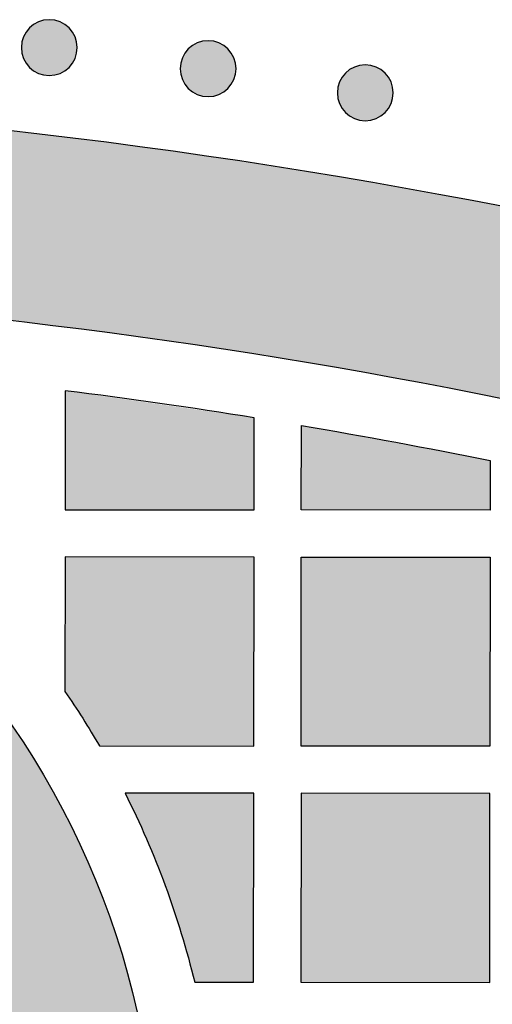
# Model space of a CAD drawing. Header units: millimetres. Extents: x -3873 to -97, y 912 to 4165.
# Tile 558 of 656: x -1611 to -1581, y 3239 to 3301. Entities that reach past the tile are written whole.
import ezdxf

# ---------------------------------------------------------------- set-up
doc = ezdxf.new("R2010")
doc.units = ezdxf.units.MM
doc.layers.add('pattern', color=7, linetype='Continuous', true_color=0x000000)

msp = doc.modelspace()

# ---------------------------------------------------------------- hatches: boundary and pattern name
at = {"layer": 'pattern'}
for points in [[(-1610.359, 3300.656), (-1610.331, 3300.683), (-1610.302, 3300.71), (-1610.272, 3300.737), (-1610.241, 3300.763), (-1610.209, 3300.789), (-1610.177, 3300.814), (-1610.144, 3300.839), (-1610.109, 3300.863), (-1610.075, 3300.886), (-1610.039, 3300.909), (-1610.002, 3300.931), (-1609.965, 3300.952), (-1609.927, 3300.972), (-1609.888, 3300.992), (-1609.849, 3301.011), (-1609.809, 3301.029), (-1609.768, 3301.046), (-1609.727, 3301.062), (-1609.685, 3301.077), (-1609.642, 3301.091), (-1609.599, 3301.104), (-1609.556, 3301.116), (-1609.512, 3301.127), (-1609.467, 3301.137), (-1609.423, 3301.146), (-1609.378, 3301.153), (-1609.333, 3301.16), (-1609.287, 3301.165), (-1609.241, 3301.169), (-1609.196, 3301.172), (-1609.15, 3301.174), (-1609.104, 3301.174), (-1609.058, 3301.173), (-1609.012, 3301.172), (-1608.966, 3301.169), (-1608.921, 3301.164), (-1608.875, 3301.159), (-1608.83, 3301.153), (-1608.785, 3301.145), (-1608.74, 3301.136), (-1608.696, 3301.126), (-1608.652, 3301.115), (-1608.609, 3301.103), (-1608.566, 3301.09), (-1608.523, 3301.076), (-1608.481, 3301.061), (-1608.44, 3301.045), (-1608.399, 3301.027), (-1608.359, 3301.009), (-1608.32, 3300.991), (-1608.281, 3300.971), (-1608.243, 3300.95), (-1608.206, 3300.929), (-1608.169, 3300.907), (-1608.134, 3300.884), (-1608.099, 3300.861), (-1608.065, 3300.837), (-1608.031, 3300.812), (-1607.999, 3300.787), (-1607.967, 3300.761), (-1607.937, 3300.735), (-1607.907, 3300.708), (-1607.878, 3300.681), (-1607.85, 3300.653), (-1607.822, 3300.625), (-1607.795, 3300.596), (-1607.768, 3300.566), (-1607.742, 3300.535), (-1607.716, 3300.504), (-1607.691, 3300.471), (-1607.667, 3300.438), (-1607.643, 3300.404), (-1607.619, 3300.369), (-1607.596, 3300.333), (-1607.574, 3300.297), (-1607.553, 3300.259), (-1607.533, 3300.221), (-1607.513, 3300.183), (-1607.494, 3300.143), (-1607.476, 3300.103), (-1607.459, 3300.062), (-1607.443, 3300.021), (-1607.428, 3299.979), (-1607.414, 3299.936), (-1607.401, 3299.893), (-1607.389, 3299.85), (-1607.378, 3299.806), (-1607.368, 3299.762), (-1607.36, 3299.717), (-1607.352, 3299.672), (-1607.346, 3299.627), (-1607.34, 3299.581), (-1607.336, 3299.536), (-1607.333, 3299.49), (-1607.332, 3299.444), (-1607.331, 3299.398), (-1607.332, 3299.352), (-1607.334, 3299.306), (-1607.337, 3299.261), (-1607.341, 3299.215), (-1607.346, 3299.169), (-1607.353, 3299.124), (-1607.36, 3299.079), (-1607.369, 3299.035), (-1607.379, 3298.99), (-1607.39, 3298.946), (-1607.402, 3298.903), (-1607.415, 3298.86), (-1607.429, 3298.818), (-1607.445, 3298.776), (-1607.461, 3298.734), (-1607.478, 3298.694), (-1607.496, 3298.653), (-1607.515, 3298.614), (-1607.534, 3298.575), (-1607.555, 3298.537), (-1607.576, 3298.5), (-1607.598, 3298.464), (-1607.621, 3298.428), (-1607.644, 3298.393), (-1607.669, 3298.359), (-1607.693, 3298.326), (-1607.719, 3298.293), (-1607.744, 3298.262), (-1607.771, 3298.231), (-1607.797, 3298.201), (-1607.824, 3298.172), (-1607.852, 3298.144), (-1607.88, 3298.116), (-1607.909, 3298.089), (-1607.939, 3298.063), (-1607.97, 3298.036), (-1608.002, 3298.011), (-1608.034, 3297.986), (-1608.067, 3297.961), (-1608.101, 3297.937), (-1608.136, 3297.913), (-1608.172, 3297.891), (-1608.209, 3297.869), (-1608.246, 3297.848), (-1608.284, 3297.827), (-1608.323, 3297.807), (-1608.362, 3297.789), (-1608.402, 3297.771), (-1608.443, 3297.754), (-1608.484, 3297.738), (-1608.526, 3297.723), (-1608.569, 3297.709), (-1608.612, 3297.696), (-1608.655, 3297.684), (-1608.699, 3297.673), (-1608.744, 3297.663), (-1608.788, 3297.654), (-1608.833, 3297.647), (-1608.878, 3297.64), (-1608.924, 3297.635), (-1608.97, 3297.631), (-1609.015, 3297.628), (-1609.061, 3297.626), (-1609.107, 3297.625), (-1609.153, 3297.626), (-1609.199, 3297.628), (-1609.245, 3297.631), (-1609.29, 3297.635), (-1609.336, 3297.641), (-1609.381, 3297.647), (-1609.426, 3297.655), (-1609.471, 3297.663), (-1609.515, 3297.673), (-1609.559, 3297.684), (-1609.602, 3297.696), (-1609.645, 3297.71), (-1609.688, 3297.724), (-1609.73, 3297.739), (-1609.771, 3297.755), (-1609.812, 3297.772), (-1609.852, 3297.79), (-1609.891, 3297.809), (-1609.93, 3297.829), (-1609.968, 3297.849), (-1610.005, 3297.871), (-1610.042, 3297.893), (-1610.077, 3297.915), (-1610.112, 3297.939), (-1610.146, 3297.963), (-1610.18, 3297.988), (-1610.212, 3298.013), (-1610.244, 3298.039), (-1610.274, 3298.065), (-1610.304, 3298.092), (-1610.333, 3298.119), (-1610.361, 3298.146), (-1610.389, 3298.175), (-1610.416, 3298.204), (-1610.443, 3298.234), (-1610.469, 3298.264), (-1610.495, 3298.296), (-1610.52, 3298.328), (-1610.544, 3298.362), (-1610.568, 3298.396), (-1610.592, 3298.431), (-1610.614, 3298.466), (-1610.636, 3298.503), (-1610.658, 3298.54), (-1610.678, 3298.578), (-1610.698, 3298.617), (-1610.717, 3298.657), (-1610.735, 3298.697), (-1610.751, 3298.737), (-1610.768, 3298.779), (-1610.783, 3298.821), (-1610.797, 3298.863), (-1610.81, 3298.906), (-1610.822, 3298.95), (-1610.833, 3298.994), (-1610.842, 3299.038), (-1610.851, 3299.083), (-1610.859, 3299.128), (-1610.865, 3299.173), (-1610.87, 3299.218), (-1610.875, 3299.264), (-1610.877, 3299.31), (-1610.879, 3299.356), (-1610.88, 3299.401), (-1610.879, 3299.447), (-1610.877, 3299.493), (-1610.874, 3299.539), (-1610.87, 3299.585), (-1610.865, 3299.63), (-1610.858, 3299.675), (-1610.851, 3299.72), (-1610.842, 3299.765), (-1610.832, 3299.809), (-1610.821, 3299.853), (-1610.809, 3299.897), (-1610.796, 3299.94), (-1610.782, 3299.982), (-1610.766, 3300.024), (-1610.75, 3300.065), (-1610.733, 3300.106), (-1610.715, 3300.146), (-1610.696, 3300.186), (-1610.677, 3300.224), (-1610.656, 3300.262), (-1610.635, 3300.299), (-1610.613, 3300.336), (-1610.59, 3300.372), (-1610.566, 3300.407), (-1610.542, 3300.441), (-1610.518, 3300.474), (-1610.492, 3300.506), (-1610.467, 3300.538), (-1610.44, 3300.569), (-1610.414, 3300.598), (-1610.386, 3300.627)], [(-1600.27, 3299.318), (-1600.242, 3299.346), (-1600.213, 3299.373), (-1600.183, 3299.399), (-1600.153, 3299.426), (-1600.121, 3299.451), (-1600.088, 3299.477), (-1600.055, 3299.501), (-1600.021, 3299.525), (-1599.986, 3299.549), (-1599.95, 3299.571), (-1599.914, 3299.593), (-1599.877, 3299.615), (-1599.838, 3299.635), (-1599.8, 3299.655), (-1599.76, 3299.673), (-1599.72, 3299.691), (-1599.679, 3299.708), (-1599.638, 3299.724), (-1599.596, 3299.739), (-1599.554, 3299.754), (-1599.511, 3299.767), (-1599.467, 3299.779), (-1599.423, 3299.789), (-1599.379, 3299.799), (-1599.334, 3299.808), (-1599.289, 3299.816), (-1599.244, 3299.822), (-1599.199, 3299.827), (-1599.153, 3299.831), (-1599.107, 3299.834), (-1599.061, 3299.836), (-1599.015, 3299.837), (-1598.969, 3299.836), (-1598.924, 3299.834), (-1598.878, 3299.831), (-1598.832, 3299.827), (-1598.787, 3299.822), (-1598.741, 3299.815), (-1598.696, 3299.807), (-1598.652, 3299.799), (-1598.607, 3299.789), (-1598.564, 3299.778), (-1598.52, 3299.766), (-1598.477, 3299.752), (-1598.435, 3299.738), (-1598.393, 3299.723), (-1598.351, 3299.707), (-1598.311, 3299.69), (-1598.271, 3299.672), (-1598.231, 3299.653), (-1598.193, 3299.633), (-1598.155, 3299.613), (-1598.117, 3299.592), (-1598.081, 3299.57), (-1598.045, 3299.547), (-1598.01, 3299.523), (-1597.976, 3299.499), (-1597.943, 3299.475), (-1597.91, 3299.449), (-1597.879, 3299.423), (-1597.848, 3299.397), (-1597.818, 3299.37), (-1597.789, 3299.343), (-1597.761, 3299.316), (-1597.734, 3299.288), (-1597.707, 3299.258), (-1597.68, 3299.229), (-1597.654, 3299.198), (-1597.628, 3299.166), (-1597.603, 3299.134), (-1597.578, 3299.1), (-1597.554, 3299.066), (-1597.531, 3299.031), (-1597.508, 3298.996), (-1597.486, 3298.959), (-1597.465, 3298.922), (-1597.444, 3298.884), (-1597.425, 3298.845), (-1597.406, 3298.806), (-1597.388, 3298.765), (-1597.371, 3298.725), (-1597.355, 3298.683), (-1597.34, 3298.641), (-1597.326, 3298.599), (-1597.313, 3298.556), (-1597.301, 3298.512), (-1597.29, 3298.469), (-1597.28, 3298.424), (-1597.271, 3298.38), (-1597.264, 3298.335), (-1597.257, 3298.289), (-1597.252, 3298.244), (-1597.248, 3298.198), (-1597.245, 3298.152), (-1597.243, 3298.107), (-1597.243, 3298.061), (-1597.243, 3298.015), (-1597.245, 3297.969), (-1597.248, 3297.923), (-1597.252, 3297.877), (-1597.258, 3297.832), (-1597.264, 3297.787), (-1597.272, 3297.742), (-1597.281, 3297.697), (-1597.291, 3297.653), (-1597.302, 3297.609), (-1597.314, 3297.565), (-1597.327, 3297.522), (-1597.341, 3297.48), (-1597.356, 3297.438), (-1597.372, 3297.397), (-1597.389, 3297.356), (-1597.407, 3297.316), (-1597.426, 3297.277), (-1597.446, 3297.238), (-1597.466, 3297.2), (-1597.488, 3297.163), (-1597.51, 3297.126), (-1597.533, 3297.09), (-1597.556, 3297.056), (-1597.58, 3297.021), (-1597.605, 3296.988), (-1597.63, 3296.956), (-1597.656, 3296.924), (-1597.682, 3296.893), (-1597.709, 3296.864), (-1597.736, 3296.835), (-1597.764, 3296.806), (-1597.792, 3296.779), (-1597.821, 3296.752), (-1597.851, 3296.725), (-1597.881, 3296.699), (-1597.913, 3296.673), (-1597.946, 3296.648), (-1597.979, 3296.623), (-1598.013, 3296.599), (-1598.048, 3296.576), (-1598.084, 3296.553), (-1598.12, 3296.531), (-1598.158, 3296.51), (-1598.196, 3296.49), (-1598.234, 3296.47), (-1598.274, 3296.451), (-1598.314, 3296.433), (-1598.355, 3296.416), (-1598.396, 3296.4), (-1598.438, 3296.385), (-1598.48, 3296.371), (-1598.523, 3296.358), (-1598.567, 3296.346), (-1598.611, 3296.335), (-1598.655, 3296.325), (-1598.7, 3296.317), (-1598.745, 3296.309), (-1598.79, 3296.303), (-1598.835, 3296.297), (-1598.881, 3296.293), (-1598.927, 3296.29), (-1598.973, 3296.289), (-1599.019, 3296.288), (-1599.065, 3296.289), (-1599.111, 3296.29), (-1599.156, 3296.293), (-1599.202, 3296.298), (-1599.247, 3296.303), (-1599.293, 3296.31), (-1599.338, 3296.317), (-1599.382, 3296.326), (-1599.427, 3296.336), (-1599.47, 3296.347), (-1599.514, 3296.359), (-1599.557, 3296.372), (-1599.599, 3296.386), (-1599.641, 3296.401), (-1599.683, 3296.418), (-1599.723, 3296.435), (-1599.763, 3296.453), (-1599.803, 3296.471), (-1599.841, 3296.491), (-1599.879, 3296.512), (-1599.917, 3296.533), (-1599.953, 3296.555), (-1599.989, 3296.578), (-1600.024, 3296.601), (-1600.058, 3296.625), (-1600.091, 3296.65), (-1600.124, 3296.675), (-1600.155, 3296.701), (-1600.186, 3296.727), (-1600.216, 3296.754), (-1600.245, 3296.781), (-1600.273, 3296.809), (-1600.3, 3296.837), (-1600.327, 3296.866), (-1600.354, 3296.896), (-1600.38, 3296.927), (-1600.406, 3296.958), (-1600.431, 3296.991), (-1600.456, 3297.024), (-1600.48, 3297.058), (-1600.503, 3297.093), (-1600.526, 3297.129), (-1600.548, 3297.166), (-1600.569, 3297.203), (-1600.59, 3297.241), (-1600.609, 3297.28), (-1600.628, 3297.319), (-1600.646, 3297.359), (-1600.663, 3297.4), (-1600.679, 3297.441), (-1600.694, 3297.483), (-1600.708, 3297.526), (-1600.721, 3297.569), (-1600.733, 3297.612), (-1600.744, 3297.656), (-1600.754, 3297.7), (-1600.763, 3297.745), (-1600.77, 3297.79), (-1600.777, 3297.835), (-1600.782, 3297.881), (-1600.786, 3297.926), (-1600.789, 3297.972), (-1600.791, 3298.018), (-1600.791, 3298.064), (-1600.791, 3298.11), (-1600.789, 3298.156), (-1600.786, 3298.202), (-1600.782, 3298.247), (-1600.776, 3298.293), (-1600.77, 3298.338), (-1600.762, 3298.383), (-1600.753, 3298.428), (-1600.743, 3298.472), (-1600.732, 3298.516), (-1600.72, 3298.559), (-1600.707, 3298.602), (-1600.693, 3298.645), (-1600.678, 3298.687), (-1600.662, 3298.728), (-1600.645, 3298.769), (-1600.627, 3298.809), (-1600.608, 3298.848), (-1600.588, 3298.887), (-1600.568, 3298.925), (-1600.546, 3298.962), (-1600.524, 3298.998), (-1600.501, 3299.034), (-1600.478, 3299.069), (-1600.454, 3299.103), (-1600.429, 3299.136), (-1600.404, 3299.169), (-1600.378, 3299.2), (-1600.352, 3299.231), (-1600.325, 3299.261), (-1600.298, 3299.29)], [(-1590.285, 3297.787), (-1590.257, 3297.814), (-1590.227, 3297.841), (-1590.198, 3297.868), (-1590.167, 3297.894), (-1590.135, 3297.92), (-1590.103, 3297.945), (-1590.069, 3297.97), (-1590.035, 3297.994), (-1590, 3298.017), (-1589.965, 3298.04), (-1589.928, 3298.062), (-1589.891, 3298.083), (-1589.853, 3298.104), (-1589.814, 3298.123), (-1589.775, 3298.142), (-1589.734, 3298.16), (-1589.694, 3298.177), (-1589.652, 3298.193), (-1589.61, 3298.208), (-1589.568, 3298.222), (-1589.525, 3298.235), (-1589.481, 3298.247), (-1589.438, 3298.258), (-1589.393, 3298.268), (-1589.349, 3298.277), (-1589.304, 3298.284), (-1589.258, 3298.291), (-1589.213, 3298.296), (-1589.167, 3298.3), (-1589.121, 3298.303), (-1589.076, 3298.305), (-1589.03, 3298.305), (-1588.984, 3298.305), (-1588.938, 3298.303), (-1588.892, 3298.3), (-1588.846, 3298.296), (-1588.801, 3298.29), (-1588.756, 3298.284), (-1588.711, 3298.276), (-1588.666, 3298.267), (-1588.622, 3298.257), (-1588.578, 3298.246), (-1588.534, 3298.234), (-1588.491, 3298.221), (-1588.449, 3298.207), (-1588.407, 3298.192), (-1588.366, 3298.176), (-1588.325, 3298.159), (-1588.285, 3298.141), (-1588.246, 3298.122), (-1588.207, 3298.102), (-1588.169, 3298.082), (-1588.132, 3298.06), (-1588.095, 3298.038), (-1588.059, 3298.015), (-1588.025, 3297.992), (-1587.99, 3297.968), (-1587.957, 3297.943), (-1587.925, 3297.918), (-1587.893, 3297.892), (-1587.862, 3297.866), (-1587.833, 3297.839), (-1587.804, 3297.812), (-1587.775, 3297.784), (-1587.748, 3297.756), (-1587.721, 3297.727), (-1587.694, 3297.697), (-1587.668, 3297.667), (-1587.642, 3297.635), (-1587.617, 3297.602), (-1587.592, 3297.569), (-1587.568, 3297.535), (-1587.545, 3297.5), (-1587.522, 3297.464), (-1587.5, 3297.428), (-1587.479, 3297.39), (-1587.459, 3297.352), (-1587.439, 3297.314), (-1587.42, 3297.274), (-1587.402, 3297.234), (-1587.385, 3297.193), (-1587.369, 3297.152), (-1587.354, 3297.11), (-1587.34, 3297.068), (-1587.327, 3297.025), (-1587.315, 3296.981), (-1587.304, 3296.937), (-1587.294, 3296.893), (-1587.286, 3296.848), (-1587.278, 3296.803), (-1587.272, 3296.758), (-1587.266, 3296.713), (-1587.262, 3296.667), (-1587.259, 3296.621), (-1587.258, 3296.575), (-1587.257, 3296.529), (-1587.258, 3296.483), (-1587.259, 3296.437), (-1587.262, 3296.392), (-1587.267, 3296.346), (-1587.272, 3296.301), (-1587.279, 3296.255), (-1587.286, 3296.21), (-1587.295, 3296.166), (-1587.305, 3296.121), (-1587.316, 3296.078), (-1587.328, 3296.034), (-1587.341, 3295.991), (-1587.355, 3295.949), (-1587.37, 3295.907), (-1587.387, 3295.865), (-1587.404, 3295.825), (-1587.422, 3295.785), (-1587.44, 3295.745), (-1587.46, 3295.707), (-1587.481, 3295.669), (-1587.502, 3295.631), (-1587.524, 3295.595), (-1587.547, 3295.559), (-1587.57, 3295.524), (-1587.594, 3295.49), (-1587.619, 3295.457), (-1587.644, 3295.424), (-1587.67, 3295.393), (-1587.696, 3295.362), (-1587.723, 3295.332), (-1587.75, 3295.303), (-1587.778, 3295.275), (-1587.806, 3295.248), (-1587.835, 3295.221), (-1587.865, 3295.194), (-1587.896, 3295.168), (-1587.927, 3295.142), (-1587.96, 3295.117), (-1587.993, 3295.092), (-1588.027, 3295.068), (-1588.062, 3295.045), (-1588.098, 3295.022), (-1588.135, 3295), (-1588.172, 3294.979), (-1588.21, 3294.958), (-1588.249, 3294.939), (-1588.288, 3294.92), (-1588.328, 3294.902), (-1588.369, 3294.885), (-1588.41, 3294.869), (-1588.452, 3294.854), (-1588.495, 3294.84), (-1588.538, 3294.827), (-1588.581, 3294.815), (-1588.625, 3294.804), (-1588.669, 3294.794), (-1588.714, 3294.785), (-1588.759, 3294.778), (-1588.804, 3294.771), (-1588.85, 3294.766), (-1588.895, 3294.762), (-1588.941, 3294.759), (-1588.987, 3294.757), (-1589.033, 3294.757), (-1589.079, 3294.757), (-1589.125, 3294.759), (-1589.171, 3294.762), (-1589.216, 3294.766), (-1589.262, 3294.772), (-1589.307, 3294.778), (-1589.352, 3294.786), (-1589.397, 3294.795), (-1589.441, 3294.805), (-1589.485, 3294.816), (-1589.528, 3294.828), (-1589.571, 3294.841), (-1589.614, 3294.855), (-1589.655, 3294.87), (-1589.697, 3294.886), (-1589.738, 3294.903), (-1589.778, 3294.921), (-1589.817, 3294.94), (-1589.856, 3294.96), (-1589.894, 3294.98), (-1589.931, 3295.002), (-1589.967, 3295.024), (-1590.003, 3295.047), (-1590.038, 3295.07), (-1590.072, 3295.094), (-1590.105, 3295.119), (-1590.138, 3295.144), (-1590.169, 3295.17), (-1590.2, 3295.196), (-1590.23, 3295.223), (-1590.259, 3295.25), (-1590.287, 3295.278), (-1590.315, 3295.306), (-1590.342, 3295.335), (-1590.368, 3295.365), (-1590.395, 3295.395), (-1590.42, 3295.427), (-1590.446, 3295.46), (-1590.47, 3295.493), (-1590.494, 3295.527), (-1590.518, 3295.562), (-1590.54, 3295.598), (-1590.562, 3295.634), (-1590.584, 3295.672), (-1590.604, 3295.71), (-1590.624, 3295.748), (-1590.642, 3295.788), (-1590.66, 3295.828), (-1590.677, 3295.869), (-1590.693, 3295.91), (-1590.708, 3295.952), (-1590.723, 3295.994), (-1590.736, 3296.037), (-1590.748, 3296.081), (-1590.758, 3296.125), (-1590.768, 3296.169), (-1590.777, 3296.214), (-1590.785, 3296.259), (-1590.791, 3296.304), (-1590.796, 3296.349), (-1590.8, 3296.395), (-1590.803, 3296.441), (-1590.805, 3296.487), (-1590.806, 3296.533), (-1590.805, 3296.579), (-1590.803, 3296.624), (-1590.8, 3296.67), (-1590.796, 3296.716), (-1590.791, 3296.761), (-1590.784, 3296.807), (-1590.776, 3296.852), (-1590.768, 3296.896), (-1590.758, 3296.941), (-1590.747, 3296.984), (-1590.735, 3297.028), (-1590.721, 3297.071), (-1590.707, 3297.113), (-1590.692, 3297.155), (-1590.676, 3297.197), (-1590.659, 3297.237), (-1590.641, 3297.277), (-1590.622, 3297.317), (-1590.602, 3297.355), (-1590.582, 3297.393), (-1590.561, 3297.431), (-1590.539, 3297.467), (-1590.516, 3297.503), (-1590.492, 3297.538), (-1590.468, 3297.572), (-1590.444, 3297.605), (-1590.418, 3297.638), (-1590.392, 3297.669), (-1590.366, 3297.7), (-1590.339, 3297.73), (-1590.312, 3297.759)], [(-1434.479, 3213.175), (-1440.339, 3217.333), (-1446.294, 3221.389), (-1452.341, 3225.34), (-1458.479, 3229.183), (-1464.704, 3232.916), (-1471.012, 3236.535), (-1477.402, 3240.037), (-1483.87, 3243.421), (-1490.412, 3246.684), (-1497.025, 3249.822), (-1503.706, 3252.835), (-1510.451, 3255.719), (-1517.256, 3258.473), (-1524.118, 3261.095), (-1531.032, 3263.584), (-1537.995, 3265.937), (-1545.002, 3268.153), (-1552.05, 3270.232), (-1559.135, 3272.172), (-1566.252, 3273.971), (-1573.398, 3275.631), (-1580.568, 3277.149), (-1587.757, 3278.525), (-1594.963, 3279.759), (-1602.18, 3280.852), (-1609.405, 3281.802), (-1616.633, 3282.611), (-1623.86, 3283.278), (-1631.083, 3283.805), (-1638.296, 3284.192), (-1645.497, 3284.439), (-1652.681, 3284.548), (-1652.669, 3296.548), (-1644.275, 3296.411), (-1635.855, 3296.091), (-1627.416, 3295.586), (-1618.962, 3294.895), (-1610.502, 3294.016), (-1602.039, 3292.948), (-1593.582, 3291.691), (-1585.136, 3290.245), (-1576.707, 3288.609), (-1568.302, 3286.783), (-1559.927, 3284.768), (-1551.589, 3282.565), (-1543.293, 3280.174), (-1535.047, 3277.598), (-1526.856, 3274.836), (-1518.727, 3271.892), (-1510.665, 3268.768), (-1502.677, 3265.465), (-1494.769, 3261.987), (-1486.946, 3258.336), (-1479.213, 3254.516), (-1471.577, 3250.53), (-1464.043, 3246.382), (-1456.615, 3242.075), (-1449.299, 3237.613), (-1442.099, 3233.002), (-1435.02, 3228.244), (-1428.065, 3223.346), (-1421.24, 3218.311), (-1414.548, 3213.144), (-1407.992, 3207.852), (-1401.575, 3202.437), (-1403.718, 3202.747), (-1405.858, 3203.106), (-1407.992, 3203.515), (-1410.119, 3203.973), (-1412.237, 3204.48), (-1414.344, 3205.036), (-1416.439, 3205.641), (-1418.521, 3206.294), (-1420.587, 3206.994), (-1422.635, 3207.742), (-1424.665, 3208.536), (-1426.675, 3209.376), (-1428.662, 3210.261), (-1430.626, 3211.189), (-1432.566, 3212.161)], [(-1652.774, 3186.202), (-1651.9, 3186.254), (-1651.02, 3186.325), (-1650.134, 3186.417), (-1649.243, 3186.529), (-1648.348, 3186.661), (-1647.45, 3186.815), (-1646.548, 3186.991), (-1645.645, 3187.188), (-1644.74, 3187.408), (-1643.834, 3187.65), (-1642.928, 3187.914), (-1642.024, 3188.202), (-1641.121, 3188.513), (-1640.22, 3188.846), (-1639.323, 3189.203), (-1638.431, 3189.583), (-1637.543, 3189.987), (-1636.661, 3190.413), (-1635.787, 3190.863), (-1634.92, 3191.336), (-1634.062, 3191.832), (-1633.213, 3192.35), (-1632.375, 3192.891), (-1631.548, 3193.453), (-1630.733, 3194.038), (-1629.931, 3194.644), (-1629.143, 3195.27), (-1628.37, 3195.917), (-1627.612, 3196.585), (-1626.871, 3197.271), (-1626.146, 3197.976), (-1625.439, 3198.699), (-1624.75, 3199.44), (-1624.08, 3200.197), (-1623.43, 3200.971), (-1622.799, 3201.76), (-1622.19, 3202.563), (-1621.601, 3203.379), (-1621.034, 3204.209), (-1620.489, 3205.051), (-1619.966, 3205.903), (-1619.466, 3206.766), (-1618.988, 3207.639), (-1618.534, 3208.519), (-1618.103, 3209.408), (-1617.695, 3210.303), (-1617.311, 3211.204), (-1616.95, 3212.11), (-1616.613, 3213.019), (-1616.299, 3213.932), (-1616.008, 3214.847), (-1615.741, 3215.764), (-1615.497, 3216.681), (-1615.276, 3217.599), (-1615.077, 3218.515), (-1614.901, 3219.429), (-1614.746, 3220.341), (-1614.614, 3221.25), (-1614.503, 3222.155), (-1614.413, 3223.055), (-1614.343, 3223.95), (-1614.294, 3224.839), (-1614.264, 3225.722), (-1614.254, 3226.598), (-1614.263, 3227.474), (-1614.29, 3228.356), (-1614.338, 3229.246), (-1614.406, 3230.141), (-1614.494, 3231.041), (-1614.604, 3231.946), (-1614.734, 3232.855), (-1614.887, 3233.767), (-1615.061, 3234.682), (-1615.258, 3235.599), (-1615.478, 3236.516), (-1615.72, 3237.434), (-1615.986, 3238.351), (-1616.275, 3239.267), (-1616.587, 3240.181), (-1616.922, 3241.091), (-1617.282, 3241.997), (-1617.664, 3242.899), (-1618.07, 3243.795), (-1618.5, 3244.684), (-1618.952, 3245.566), (-1619.428, 3246.439), (-1619.927, 3247.303), (-1620.448, 3248.157), (-1620.991, 3248.999), (-1621.557, 3249.83), (-1622.144, 3250.648), (-1622.752, 3251.452), (-1623.381, 3252.242), (-1624.03, 3253.017), (-1624.698, 3253.775), (-1625.386, 3254.517), (-1626.091, 3255.242), (-1626.815, 3255.948), (-1627.555, 3256.636), (-1628.312, 3257.305), (-1629.084, 3257.953), (-1629.87, 3258.582), (-1630.671, 3259.189), (-1631.485, 3259.775), (-1632.311, 3260.339), (-1633.148, 3260.882), (-1633.995, 3261.402), (-1634.853, 3261.899), (-1635.719, 3262.373), (-1636.592, 3262.825), (-1637.473, 3263.253), (-1638.36, 3263.658), (-1639.252, 3264.04), (-1640.148, 3264.399), (-1641.048, 3264.734), (-1641.95, 3265.046), (-1642.855, 3265.335), (-1643.76, 3265.602), (-1644.665, 3265.846), (-1645.569, 3266.067), (-1646.473, 3266.266), (-1647.374, 3266.443), (-1648.272, 3266.599), (-1649.167, 3266.733), (-1650.057, 3266.847), (-1650.943, 3266.94), (-1651.823, 3267.013), (-1652.697, 3267.067), (-1652.686, 3279.078), (-1651.545, 3279.021), (-1650.396, 3278.938), (-1649.239, 3278.83), (-1648.076, 3278.694), (-1646.907, 3278.531), (-1645.732, 3278.34), (-1644.554, 3278.121), (-1643.373, 3277.873), (-1642.189, 3277.596), (-1641.004, 3277.29), (-1639.819, 3276.954), (-1638.635, 3276.587), (-1637.453, 3276.191), (-1636.274, 3275.764), (-1635.099, 3275.306), (-1633.929, 3274.818), (-1632.766, 3274.299), (-1631.611, 3273.749), (-1630.465, 3273.169), (-1629.328, 3272.558), (-1628.203, 3271.917), (-1627.09, 3271.246), (-1625.991, 3270.546), (-1624.906, 3269.816), (-1623.837, 3269.058), (-1622.785, 3268.272), (-1621.751, 3267.458), (-1620.737, 3266.617), (-1619.742, 3265.749), (-1618.769, 3264.856), (-1617.818, 3263.938), (-1616.89, 3262.997), (-1615.986, 3262.032), (-1615.107, 3261.045), (-1614.254, 3260.037), (-1613.427, 3259.008), (-1612.627, 3257.961), (-1611.855, 3256.895), (-1611.111, 3255.813), (-1610.397, 3254.715), (-1609.711, 3253.602), (-1609.055, 3252.475), (-1608.43, 3251.336), (-1607.834, 3250.186), (-1607.27, 3249.026), (-1606.736, 3247.857), (-1606.233, 3246.681), (-1605.76, 3245.498), (-1605.319, 3244.31), (-1604.909, 3243.118), (-1604.529, 3241.923), (-1604.18, 3240.725), (-1603.862, 3239.528), (-1603.573, 3238.33), (-1603.314, 3237.134), (-1603.085, 3235.94), (-1602.885, 3234.75), (-1602.713, 3233.564), (-1602.569, 3232.383), (-1602.453, 3231.208), (-1602.364, 3230.04), (-1602.302, 3228.88), (-1602.265, 3227.728), (-1602.254, 3226.586), (-1602.267, 3225.444), (-1602.306, 3224.293), (-1602.371, 3223.133), (-1602.462, 3221.965), (-1602.58, 3220.79), (-1602.726, 3219.61), (-1602.9, 3218.424), (-1603.103, 3217.234), (-1603.335, 3216.041), (-1603.596, 3214.845), (-1603.886, 3213.648), (-1604.207, 3212.451), (-1604.559, 3211.254), (-1604.94, 3210.06), (-1605.353, 3208.868), (-1605.797, 3207.681), (-1606.271, 3206.499), (-1606.776, 3205.324), (-1607.312, 3204.156), (-1607.879, 3202.997), (-1608.477, 3201.848), (-1609.105, 3200.71), (-1609.763, 3199.585), (-1610.45, 3198.473), (-1611.167, 3197.377), (-1611.913, 3196.296), (-1612.687, 3195.231), (-1613.489, 3194.186), (-1614.318, 3193.159), (-1615.173, 3192.152), (-1616.054, 3191.167), (-1616.96, 3190.204), (-1617.889, 3189.264), (-1618.842, 3188.348), (-1619.817, 3187.457), (-1620.813, 3186.591), (-1621.829, 3185.752), (-1622.865, 3184.94), (-1623.918, 3184.155), (-1624.988, 3183.399), (-1626.074, 3182.672), (-1627.175, 3181.974), (-1628.289, 3181.305), (-1629.416, 3180.666), (-1630.553, 3180.058), (-1631.701, 3179.48), (-1632.857, 3178.932), (-1634.021, 3178.415), (-1635.192, 3177.929), (-1636.367, 3177.474), (-1637.547, 3177.049), (-1638.73, 3176.654), (-1639.915, 3176.29), (-1641.101, 3175.956), (-1642.286, 3175.652), (-1643.47, 3175.378), (-1644.652, 3175.132), (-1645.831, 3174.915), (-1647.006, 3174.727), (-1648.175, 3174.566), (-1649.339, 3174.433), (-1650.496, 3174.326), (-1651.645, 3174.245), (-1652.786, 3174.191)], [(-1596.091, 3275.889), (-1608.089, 3277.608), (-1608.096, 3270.051), (-1596.096, 3270.039)], [(-1581.093, 3273.174), (-1581.096, 3270.025), (-1593.096, 3270.037), (-1593.091, 3275.397)], [(-1608.107, 3258.511), (-1607.537, 3257.66), (-1606.982, 3256.799), (-1606.443, 3255.929), (-1605.92, 3255.049), (-1596.111, 3255.039), (-1596.099, 3267.039), (-1608.099, 3267.051)], [(-1593.099, 3267.036), (-1581.099, 3267.025), (-1581.111, 3255.025), (-1593.11, 3255.036)], [(-1604.293, 3252.047), (-1603.593, 3250.608), (-1602.934, 3249.147), (-1602.316, 3247.668), (-1601.739, 3246.171), (-1601.206, 3244.658), (-1600.716, 3243.131), (-1600.27, 3241.592), (-1599.868, 3240.043), (-1596.125, 3240.04), (-1596.113, 3252.039)], [(-1581.113, 3252.025), (-1593.113, 3252.036), (-1593.125, 3240.037), (-1581.125, 3240.025)]]:
    msp.add_hatch(color=256, dxfattribs=at).paths.add_polyline_path(points, flags=0)

# ---------------------------------------------------------------- linework, layer by layer
for points in [[(-1608.089, 3277.608), (-1608.096, 3270.051), (-1596.096, 3270.039), (-1596.091, 3275.889)], [(-1581.093, 3273.174), (-1581.096, 3270.025), (-1593.096, 3270.037), (-1593.091, 3275.397)], [(-1605.92, 3255.049), (-1596.111, 3255.039), (-1596.099, 3267.039), (-1608.099, 3267.051), (-1608.107, 3258.511)], [(-1599.868, 3240.043), (-1596.125, 3240.04), (-1596.113, 3252.039), (-1604.293, 3252.047)]]:
    msp.add_lwpolyline(points, dxfattribs=at)
for points in [[(-1593.099, 3267.036), (-1581.099, 3267.025), (-1581.111, 3255.025), (-1593.11, 3255.036)], [(-1581.113, 3252.025), (-1593.113, 3252.036), (-1593.125, 3240.037), (-1581.125, 3240.025)]]:
    msp.add_lwpolyline(points, close=True, dxfattribs=at)
at = {"layer": 'pattern', "extrusion": (0, 0, -1)}
for centre in [(1609.105, 3299.4), (1599.017, 3298.062), (1589.031, 3296.531)]:
    msp.add_circle(centre, 1.774, dxfattribs=at)
for centre, radius, start, end in [((1654.795, 2908.854), 387.7, 90.31409, 130.77821), ((1654.736, 3226.636), 52.482, 92.23858, 267.87063), ((1654.795, 2908.854), 371.7, 99.55556, 101.43649), ((1654.736, 3226.636), 56.482, 145.64447, 149.799), ((1654.736, 3226.636), 56.482, 153.26348, 166.26895)]:
    msp.add_arc(centre, radius, start, end, dxfattribs=at)
at = {"layer": 'pattern'}
for radius, start, end in [(375.7, 54.09707, 89.67762), (371.7, 80.91303, 82.78145)]:
    msp.add_arc((-1654.795, 2908.854), radius, start, end, dxfattribs=at)

doc.saveas('drawing.dxf')
